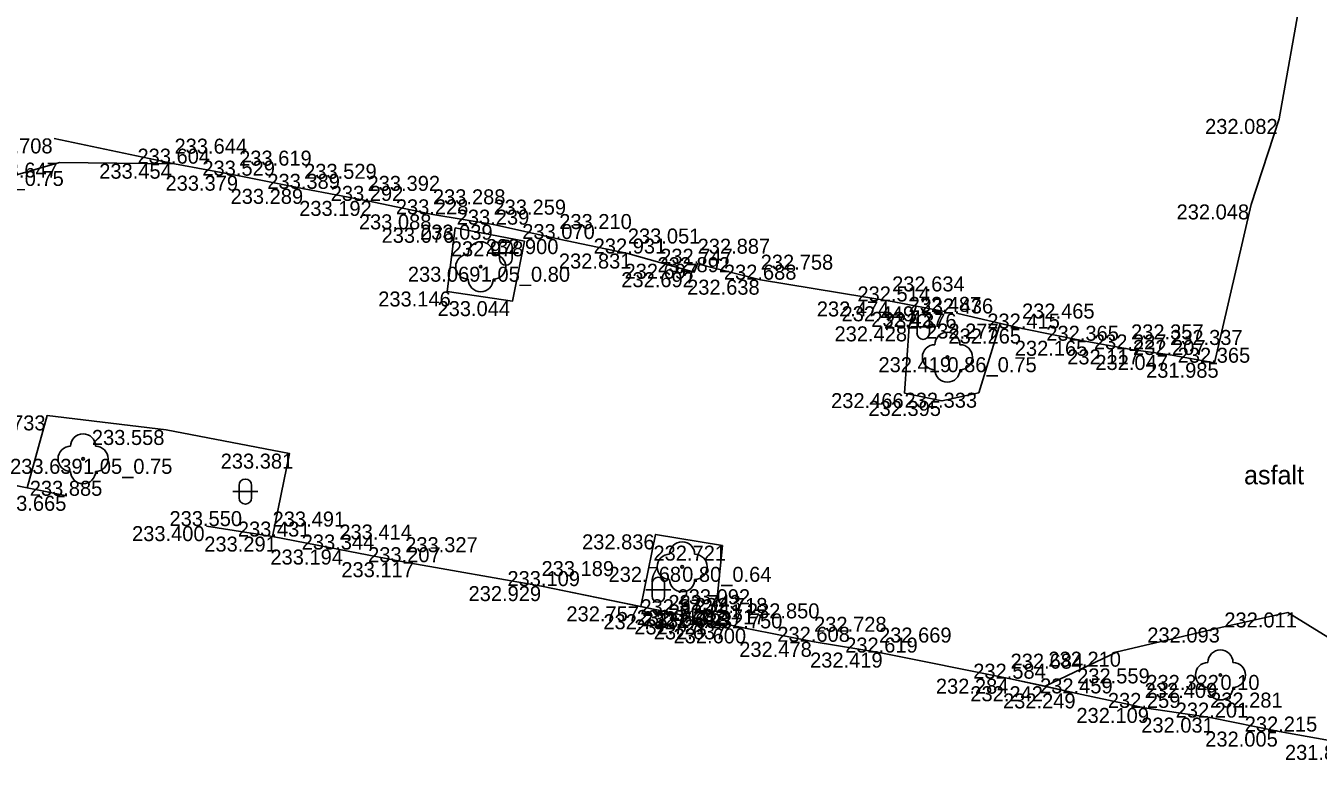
# Model space of a CAD drawing. Extents: x -599516 to -599132, y -1163668 to -1163119.
# Drawn here: x -599487.37 to -599461.53, y -1163156.4 to -1163141.72 of the extents above; entities that cross this region are included whole.
import ezdxf

# ---------------------------------------------------------------- set-up
doc = ezdxf.new("R2010")
doc.units = 0
for name, color, linetype in [('Bod-oznac1', 7, 'Continuous'), ('Bod-oznac2', 7, 'Continuous'), ('Bod-oznac3', 7, 'Continuous'), ('Bod-vyska1', 7, 'Continuous'), ('Bod-vyska2', 7, 'Continuous'), ('Bod-vyska3', 7, 'Continuous'), ('Z_cela-hrobu-dolni-linie', 7, 'Continuous'), ('Z_cela-hrobu-horni-linie', 7, 'Continuous'), ('Z_komunikace', 7, 'Continuous'), ('Z_kultury-znacky', 7, 'Continuous'), ('Z_nove-stromy-prumer-kmene', 7, 'Continuous'), ('Z_obvod-kmene-spodek-ve-vysce1_2m', 7, 'Continuous'), ('Z_popis-budov-povrchu', 7, 'Continuous'), ('Z_stromy-kere', 7, 'Continuous'), ('Z_stromy-nove-vysazene', 7, 'Continuous'), ('Z_zpevnene-plochy', 7, 'Continuous')]:
    doc.layers.add(name, color=color, linetype=linetype)

msp = doc.modelspace()

# ---------------------------------------------------------------- linework, layer by layer
at = {"layer": 'Bod-oznac1'}
for p, q in [((-599462.315, -1163143.585), (-599462.315, -1163143.585)), ((-599486.8, -1163143.974), (-599486.8, -1163143.974)), ((-599486.693, -1163144.457), (-599486.693, -1163144.457)), ((-599484.394, -1163144.479), (-599484.394, -1163144.479)), ((-599483.102, -1163144.719), (-599483.102, -1163144.719)), ((-599481.803, -1163144.982), (-599481.803, -1163144.982)), ((-599480.536, -1163145.223), (-599480.536, -1163145.223)), ((-599462.874, -1163145.293), (-599462.874, -1163145.293)), ((-599479.229, -1163145.492), (-599479.229, -1163145.492)), ((-599478.785, -1163145.761), (-599478.785, -1163145.761)), ((-599478.018, -1163145.698), (-599478.018, -1163145.698)), ((-599477.398, -1163146.031), (-599477.398, -1163146.031)), ((-599476.704, -1163145.986), (-599476.704, -1163145.986)), ((-599475.333, -1163146.275), (-599475.333, -1163146.275)), ((-599478.273, -1163146.539), (-599478.273, -1163146.539)), ((-599473.938, -1163146.479), (-599473.938, -1163146.479)), ((-599474.005, -1163146.648), (-599474.005, -1163146.648)), ((-599472.678, -1163146.798), (-599472.678, -1163146.798)), ((-599478.944, -1163147.034), (-599478.944, -1163147.034)), ((-599477.635, -1163147.226), (-599477.635, -1163147.226)), ((-599470.05, -1163147.233), (-599470.05, -1163147.233)), ((-599469.568, -1163147.33), (-599469.568, -1163147.33)), ((-599468.972, -1163147.442), (-599468.972, -1163147.442)), ((-599468.74, -1163147.474), (-599468.74, -1163147.474)), ((-599469.709, -1163147.731), (-599469.709, -1163147.731)), ((-599467.888, -1163147.675), (-599467.888, -1163147.675)), ((-599467.454, -1163147.775), (-599467.454, -1163147.775)), ((-599466.233, -1163148.019), (-599466.233, -1163148.019)), ((-599468.945, -1163148.347), (-599468.945, -1163148.347)), ((-599465.275, -1163148.192), (-599465.275, -1163148.192)), ((-599464.495, -1163148.303), (-599464.495, -1163148.303)), ((-599463.608, -1163148.458), (-599463.608, -1163148.458)), ((-599469.8, -1163149.066), (-599469.8, -1163149.066)), ((-599468.32, -1163149.057), (-599468.32, -1163149.057)), ((-599469.054, -1163149.222), (-599469.054, -1163149.222)), ((-599486.939, -1163149.511), (-599486.939, -1163149.511)), ((-599484.563, -1163149.802), (-599484.563, -1163149.802)), ((-599486.221, -1163150.379), (-599486.221, -1163150.379)), ((-599482.093, -1163150.275), (-599482.093, -1163150.275)), ((-599487.337, -1163150.957), (-599487.337, -1163150.957)), ((-599486.546, -1163151.118), (-599486.546, -1163151.118)), ((-599483.754, -1163151.724), (-599483.754, -1163151.724)), ((-599482.433, -1163151.933), (-599482.433, -1163151.933)), ((-599474.778, -1163151.889), (-599474.778, -1163151.889)), ((-599481.099, -1163152.192), (-599481.099, -1163152.192)), ((-599473.442, -1163152.114), (-599473.442, -1163152.114)), ((-599479.783, -1163152.445), (-599479.783, -1163152.445)), ((-599474.247, -1163152.538), (-599474.247, -1163152.538)), ((-599477.058, -1163152.923), (-599477.058, -1163152.923)), ((-599475.076, -1163153.328), (-599475.076, -1163153.328)), ((-599474.339, -1163153.486), (-599474.339, -1163153.486)), ((-599473.824, -1163153.589), (-599473.824, -1163153.589)), ((-599473.776, -1163153.401), (-599473.776, -1163153.401)), ((-599473.574, -1163153.425), (-599473.574, -1163153.425)), ((-599473.303, -1163153.461), (-599473.303, -1163153.461)), ((-599462.138, -1163153.45), (-599462.138, -1163153.45)), ((-599473.343, -1163153.688), (-599473.343, -1163153.688)), ((-599472.953, -1163153.768), (-599472.953, -1163153.768)), ((-599463.482, -1163153.751), (-599463.482, -1163153.751)), ((-599471.611, -1163154.037), (-599471.611, -1163154.037)), ((-599470.312, -1163154.252), (-599470.312, -1163154.252)), ((-599465.551, -1163154.234), (-599465.551, -1163154.234)), ((-599467.683, -1163154.774), (-599467.683, -1163154.774)), ((-599463.488, -1163154.699), (-599463.488, -1163154.699)), ((-599466.994, -1163154.925), (-599466.994, -1163154.925)), ((-599466.352, -1163155.068), (-599466.352, -1163155.068)), ((-599465.003, -1163155.358), (-599465.003, -1163155.358)), ((-599463.695, -1163155.552), (-599463.695, -1163155.552)), ((-599462.314, -1163155.831), (-599462.314, -1163155.831))]:
    msp.add_line(p, q, dxfattribs=at)
at = {"layer": 'Bod-oznac2'}
for p, q in [((-599484.394, -1163144.479), (-599484.394, -1163144.479)), ((-599483.102, -1163144.719), (-599483.102, -1163144.719)), ((-599481.803, -1163144.982), (-599481.803, -1163144.982)), ((-599480.536, -1163145.223), (-599480.536, -1163145.223)), ((-599479.229, -1163145.492), (-599479.229, -1163145.492)), ((-599478.018, -1163145.698), (-599478.018, -1163145.698)), ((-599476.704, -1163145.986), (-599476.704, -1163145.986)), ((-599475.333, -1163146.275), (-599475.333, -1163146.275)), ((-599473.938, -1163146.479), (-599473.938, -1163146.479)), ((-599474.005, -1163146.648), (-599474.005, -1163146.648)), ((-599472.678, -1163146.798), (-599472.678, -1163146.798)), ((-599470.05, -1163147.233), (-599470.05, -1163147.233)), ((-599468.972, -1163147.442), (-599468.972, -1163147.442)), ((-599468.74, -1163147.474), (-599468.74, -1163147.474)), ((-599467.454, -1163147.775), (-599467.454, -1163147.775)), ((-599466.233, -1163148.019), (-599466.233, -1163148.019)), ((-599465.275, -1163148.192), (-599465.275, -1163148.192)), ((-599464.495, -1163148.303), (-599464.495, -1163148.303)), ((-599463.608, -1163148.458), (-599463.608, -1163148.458)), ((-599486.546, -1163151.118), (-599486.546, -1163151.118)), ((-599483.754, -1163151.724), (-599483.754, -1163151.724)), ((-599482.433, -1163151.933), (-599482.433, -1163151.933)), ((-599481.099, -1163152.192), (-599481.099, -1163152.192)), ((-599479.783, -1163152.445), (-599479.783, -1163152.445)), ((-599477.058, -1163152.923), (-599477.058, -1163152.923)), ((-599474.339, -1163153.486), (-599474.339, -1163153.486)), ((-599473.824, -1163153.589), (-599473.824, -1163153.589)), ((-599473.776, -1163153.401), (-599473.776, -1163153.401)), ((-599473.303, -1163153.461), (-599473.303, -1163153.461)), ((-599473.343, -1163153.688), (-599473.343, -1163153.688)), ((-599472.953, -1163153.768), (-599472.953, -1163153.768)), ((-599471.611, -1163154.037), (-599471.611, -1163154.037)), ((-599470.312, -1163154.252), (-599470.312, -1163154.252)), ((-599467.683, -1163154.774), (-599467.683, -1163154.774)), ((-599466.352, -1163155.068), (-599466.352, -1163155.068)), ((-599465.003, -1163155.358), (-599465.003, -1163155.358)), ((-599463.695, -1163155.552), (-599463.695, -1163155.552)), ((-599462.314, -1163155.831), (-599462.314, -1163155.831))]:
    msp.add_line(p, q, dxfattribs=at)
at = {"layer": 'Bod-oznac3'}
for p, q in [((-599484.394, -1163144.479), (-599484.394, -1163144.479)), ((-599483.102, -1163144.719), (-599483.102, -1163144.719)), ((-599481.803, -1163144.982), (-599481.803, -1163144.982)), ((-599480.536, -1163145.223), (-599480.536, -1163145.223)), ((-599479.229, -1163145.492), (-599479.229, -1163145.492)), ((-599478.018, -1163145.698), (-599478.018, -1163145.698)), ((-599476.704, -1163145.986), (-599476.704, -1163145.986)), ((-599475.333, -1163146.275), (-599475.333, -1163146.275)), ((-599473.938, -1163146.479), (-599473.938, -1163146.479)), ((-599472.678, -1163146.798), (-599472.678, -1163146.798)), ((-599470.05, -1163147.233), (-599470.05, -1163147.233)), ((-599467.454, -1163147.775), (-599467.454, -1163147.775)), ((-599465.275, -1163148.192), (-599465.275, -1163148.192)), ((-599464.495, -1163148.303), (-599464.495, -1163148.303)), ((-599482.433, -1163151.933), (-599482.433, -1163151.933)), ((-599481.099, -1163152.192), (-599481.099, -1163152.192)), ((-599479.783, -1163152.445), (-599479.783, -1163152.445)), ((-599477.058, -1163152.923), (-599477.058, -1163152.923)), ((-599474.339, -1163153.486), (-599474.339, -1163153.486)), ((-599472.953, -1163153.768), (-599472.953, -1163153.768)), ((-599471.611, -1163154.037), (-599471.611, -1163154.037)), ((-599470.312, -1163154.252), (-599470.312, -1163154.252)), ((-599467.683, -1163154.774), (-599467.683, -1163154.774)), ((-599466.352, -1163155.068), (-599466.352, -1163155.068)), ((-599465.003, -1163155.358), (-599465.003, -1163155.358)), ((-599463.695, -1163155.552), (-599463.695, -1163155.552))]:
    msp.add_line(p, q, dxfattribs=at)
at = {"layer": 'Z_cela-hrobu-dolni-linie'}
for p, q in [((-599484.394, -1163144.479), (-599486.8, -1163143.974)), ((-599470.05, -1163147.233), (-599468.972, -1163147.442)), ((-599468.74, -1163147.474), (-599467.454, -1163147.775)), ((-599487.337, -1163150.957), (-599486.546, -1163151.118)), ((-599483.754, -1163151.724), (-599482.433, -1163151.933)), ((-599475.076, -1163153.328), (-599474.339, -1163153.486)), ((-599466.994, -1163154.925), (-599466.352, -1163155.068))]:
    msp.add_line(p, q, dxfattribs=at)
for points in [[(-599474.339, -1163153.486), (-599473.824, -1163153.589), (-599473.343, -1163153.688)], [(-599466.352, -1163155.068), (-599465.003, -1163155.358), (-599463.695, -1163155.552), (-599462.314, -1163155.831), (-599460.821, -1163156.098), (-599459.48, -1163156.355)]]:
    msp.add_lwpolyline(points, dxfattribs=at)
at = {"layer": 'Z_cela-hrobu-horni-linie'}
for points in [[(-599468.972, -1163147.442), (-599470.05, -1163147.233), (-599470.05, -1163147.233), (-599472.678, -1163146.798), (-599472.678, -1163146.798), (-599473.938, -1163146.479), (-599473.938, -1163146.479), (-599474.005, -1163146.648), (-599475.333, -1163146.275), (-599475.333, -1163146.275), (-599476.704, -1163145.986), (-599476.704, -1163145.986), (-599478.018, -1163145.698), (-599478.018, -1163145.698), (-599479.229, -1163145.492), (-599479.229, -1163145.492), (-599480.536, -1163145.223), (-599480.536, -1163145.223), (-599481.803, -1163144.982), (-599481.803, -1163144.982), (-599483.102, -1163144.719), (-599483.102, -1163144.719), (-599484.394, -1163144.479), (-599484.394, -1163144.479), (-599486.8, -1163143.974)], [(-599463.608, -1163148.458), (-599464.495, -1163148.303), (-599464.495, -1163148.303), (-599465.275, -1163148.192), (-599465.275, -1163148.192), (-599466.233, -1163148.019), (-599467.454, -1163147.775), (-599467.454, -1163147.775), (-599468.74, -1163147.474)], [(-599491.085, -1163153.178), (-599490.473, -1163150.316), (-599489.093, -1163150.603), (-599489.093, -1163150.603), (-599486.546, -1163151.118)], [(-599483.754, -1163151.724), (-599482.433, -1163151.933), (-599482.433, -1163151.933), (-599481.099, -1163152.192), (-599481.099, -1163152.192), (-599479.783, -1163152.445), (-599479.783, -1163152.445), (-599477.058, -1163152.923), (-599477.058, -1163152.923), (-599474.339, -1163153.486), (-599474.339, -1163153.486), (-599472.953, -1163153.768), (-599472.953, -1163153.768), (-599471.611, -1163154.037), (-599471.611, -1163154.037), (-599470.312, -1163154.252), (-599470.312, -1163154.252), (-599467.683, -1163154.774), (-599467.683, -1163154.774), (-599466.352, -1163155.068), (-599466.352, -1163155.068), (-599465.003, -1163155.358), (-599465.003, -1163155.358), (-599463.695, -1163155.552), (-599463.695, -1163155.552), (-599462.314, -1163155.831), (-599460.821, -1163156.098)]]:
    msp.add_lwpolyline(points, dxfattribs=at)
at = {"layer": 'Z_komunikace'}
msp.add_line((-599478.785, -1163145.761), (-599477.398, -1163146.031), dxfattribs=at)
for points in [[(-599472.553, -1163138.924), (-599471.238, -1163139.194), (-599470.403, -1163139.312), (-599470.012, -1163139.419), (-599468.61, -1163139.633), (-599465.946, -1163140.163), (-599464.031, -1163140.426), (-599464.023, -1163140.578), (-599462.536, -1163140.866), (-599461.865, -1163141.068), (-599462.315, -1163143.585), (-599462.874, -1163145.293), (-599463.608, -1163148.458)], [(-599463.608, -1163148.458), (-599464.495, -1163148.303), (-599465.275, -1163148.192), (-599466.233, -1163148.019), (-599467.454, -1163147.775), (-599467.888, -1163147.675), (-599468.32, -1163149.057), (-599469.054, -1163149.222), (-599469.8, -1163149.066), (-599469.709, -1163147.731), (-599469.568, -1163147.33), (-599470.05, -1163147.233), (-599472.678, -1163146.798), (-599473.938, -1163146.479), (-599474.005, -1163146.648), (-599475.333, -1163146.275), (-599476.704, -1163145.986), (-599478.018, -1163145.698), (-599479.229, -1163145.492), (-599480.536, -1163145.223), (-599481.803, -1163144.982), (-599483.102, -1163144.719), (-599484.394, -1163144.479), (-599486.693, -1163144.457), (-599487.663, -1163144.733)], [(-599477.398, -1163146.031), (-599477.635, -1163147.226), (-599478.944, -1163147.034), (-599478.785, -1163145.761)], [(-599489.093, -1163150.603), (-599487.337, -1163150.957), (-599486.939, -1163149.511), (-599484.563, -1163149.802), (-599482.093, -1163150.275), (-599482.433, -1163151.933), (-599481.099, -1163152.192), (-599479.783, -1163152.445), (-599477.058, -1163152.923), (-599475.076, -1163153.328), (-599474.778, -1163151.889), (-599473.442, -1163152.114), (-599473.574, -1163153.425), (-599473.303, -1163153.461), (-599473.343, -1163153.688), (-599472.953, -1163153.768), (-599471.611, -1163154.037), (-599470.312, -1163154.252), (-599467.683, -1163154.774), (-599466.994, -1163154.925), (-599465.551, -1163154.234), (-599463.482, -1163153.751), (-599462.138, -1163153.45), (-599459.568, -1163155.034)]]:
    msp.add_lwpolyline(points, dxfattribs=at)
at = {"layer": 'Z_kultury-znacky'}
for p, q in [((-599478.02, -1163146.258), (-599477.52, -1163146.258)), ((-599477.895, -1163146.133), (-599477.895, -1163146.383)), ((-599477.645, -1163146.133), (-599477.645, -1163146.383)), ((-599469.553, -1163147.617), (-599469.553, -1163147.867)), ((-599469.303, -1163147.617), (-599469.303, -1163147.867)), ((-599469.678, -1163147.742), (-599469.178, -1163147.742)), ((-599483.102, -1163150.91), (-599483.102, -1163151.16)), ((-599482.852, -1163150.91), (-599482.852, -1163151.16)), ((-599483.227, -1163151.035), (-599482.727, -1163151.035)), ((-599474.974, -1163152.995), (-599474.474, -1163152.995)), ((-599474.849, -1163152.87), (-599474.849, -1163153.12)), ((-599474.599, -1163152.87), (-599474.599, -1163153.12))]:
    msp.add_line(p, q, dxfattribs=at)
for centre, start, end in [((-599477.771, -1163146.133), 0, 180), ((-599477.771, -1163146.383), 180, 0), ((-599469.429, -1163147.617), 0, 180), ((-599469.429, -1163147.867), 180, 0), ((-599482.977, -1163150.91), 0, 180), ((-599482.977, -1163151.16), 180, 0), ((-599474.724, -1163152.87), 0, 180), ((-599474.724, -1163153.12), 180, 0)]:
    msp.add_arc(centre, 0.125, start, end, dxfattribs=at)
at = {"layer": 'Z_stromy-kere'}
for centre in [(-599478.273, -1163146.539), (-599468.945, -1163148.347), (-599486.221, -1163150.379), (-599474.247, -1163152.538)]:
    msp.add_circle(centre, 0.025, dxfattribs=at)
for centre, start, end in [((-599478.273, -1163146.289), 0, 180), ((-599478.523, -1163146.539), 90, 270), ((-599478.023, -1163146.539), 270, 90), ((-599478.273, -1163146.789), 180, 0), ((-599468.945, -1163148.097), 0, 180), ((-599469.195, -1163148.347), 90, 270), ((-599468.695, -1163148.347), 270, 90), ((-599468.945, -1163148.597), 180, 0), ((-599486.221, -1163150.129), 0, 180), ((-599486.471, -1163150.379), 90, 270), ((-599485.971, -1163150.379), 270, 90), ((-599486.221, -1163150.629), 180, 0), ((-599474.247, -1163152.288), 0, 180), ((-599474.497, -1163152.538), 90, 270), ((-599473.997, -1163152.538), 270, 90), ((-599474.247, -1163152.788), 180, 0)]:
    msp.add_arc(centre, 0.25, start, end, dxfattribs=at)
at = {"layer": 'Z_stromy-nove-vysazene'}
msp.add_circle((-599463.488, -1163154.699), 0.025, dxfattribs=at)
for centre, start, end in [((-599463.488, -1163154.449), 0, 180), ((-599463.738, -1163154.699), 90, 270), ((-599463.238, -1163154.699), 270, 90), ((-599463.488, -1163154.949), 180, 0)]:
    msp.add_arc(centre, 0.25, start, end, dxfattribs=at)
at = {"layer": 'Z_zpevnene-plochy'}
for points in [[(-599473.574, -1163153.425), (-599473.776, -1163153.401), (-599473.824, -1163153.589)], [(-599473.343, -1163153.688), (-599473.303, -1163153.461), (-599473.776, -1163153.401), (-599473.824, -1163153.589)]]:
    msp.add_lwpolyline(points, dxfattribs=at)

# ---------------------------------------------------------------- texts
at = {"layer": 'Bod-vyska1'}
for s, p in [('232.082', (-599463.795, -1163143.885)), ('233.708', (-599488.281, -1163144.274)), ('233.647', (-599488.176, -1163144.757)), ('233.454', (-599485.898, -1163144.779)), ('233.379', (-599484.574, -1163145.019)), ('233.289', (-599483.273, -1163145.282)), ('233.192', (-599481.902, -1163145.523)), ('232.048', (-599464.365, -1163145.593)), ('233.088', (-599480.709, -1163145.792)), ('233.076', (-599480.255, -1163146.061)), ('233.039', (-599479.486, -1163145.998)), ('232.978', (-599478.87, -1163146.331)), ('232.900', (-599478.17, -1163146.286)), ('232.831', (-599476.711, -1163146.575)), ('233.069', (-599479.73, -1163146.839)), ('232.697', (-599475.399, -1163146.779)), ('232.692', (-599475.464, -1163146.948)), ('232.638', (-599474.148, -1163147.098)), ('233.146', (-599480.322, -1163147.334)), ('233.044', (-599479.137, -1163147.526)), ('232.474', (-599471.556, -1163147.533)), ('232.449', (-599471.061, -1163147.63)), ('232.427', (-599470.467, -1163147.742)), ('232.376', (-599470.212, -1163147.774)), ('232.428', (-599471.202, -1163148.031)), ('232.277', (-599469.373, -1163147.975)), ('232.265', (-599468.924, -1163148.075)), ('232.165', (-599467.599, -1163148.319)), ('232.419', (-599470.323, -1163148.647)), ('232.117', (-599466.551, -1163148.492)), ('232.047', (-599465.988, -1163148.603)), ('231.985', (-599464.974, -1163148.758)), ('232.466', (-599471.27, -1163149.366)), ('232.333', (-599469.802, -1163149.357)), ('232.395', (-599470.524, -1163149.522)), ('233.733', (-599488.422, -1163149.811)), ('233.558', (-599486.045, -1163150.102)), ('233.639', (-599487.68, -1163150.679)), ('233.381', (-599483.471, -1163150.575)), ('233.665', (-599488.005, -1163151.418)), ('233.400', (-599485.243, -1163152.024)), ('233.291', (-599483.799, -1163152.233)), ('232.836', (-599476.248, -1163152.189)), ('233.194', (-599482.477, -1163152.492)), ('232.721', (-599474.821, -1163152.414)), ('233.117', (-599481.059, -1163152.745)), ('232.768', (-599475.719, -1163152.838)), ('232.929', (-599478.517, -1163153.223)), ('232.757', (-599476.561, -1163153.628)), ('232.732', (-599475.822, -1163153.786)), ('232.721', (-599475.203, -1163153.889)), ('232.713', (-599475.155, -1163153.701)), ('232.664', (-599475.044, -1163153.725)), ('232.638', (-599474.773, -1163153.761)), ('232.011', (-599463.41, -1163153.75)), ('232.637', (-599474.815, -1163153.988)), ('232.600', (-599474.419, -1163154.068)), ('232.093', (-599464.95, -1163154.051)), ('232.478', (-599473.106, -1163154.337)), ('232.419', (-599471.69, -1163154.552)), ('232.210', (-599466.927, -1163154.534)), ('232.284', (-599469.176, -1163155.074)), ('232.322', (-599464.97, -1163154.999)), ('232.242', (-599468.487, -1163155.225)), ('232.249', (-599467.834, -1163155.368)), ('232.109', (-599466.367, -1163155.658)), ('232.031', (-599465.071, -1163155.852)), ('232.005', (-599463.792, -1163156.131)), ('231.846', (-599462.199, -1163156.398))]:
    msp.add_text(s, height=0.3, dxfattribs=at).set_placement(p)
at = {"layer": 'Bod-vyska2'}
for s, p in [('233.604', (-599485.134, -1163144.479)), ('233.529', (-599483.837, -1163144.719)), ('233.389', (-599482.538, -1163144.982)), ('233.292', (-599481.271, -1163145.223)), ('233.228', (-599479.97, -1163145.492)), ('233.239', (-599478.753, -1163145.698)), ('233.070', (-599477.444, -1163145.986)), ('232.931', (-599476.016, -1163146.275)), ('232.892', (-599474.74, -1163146.648)), ('232.747', (-599474.686, -1163146.479)), ('232.688', (-599473.413, -1163146.798)), ('232.514', (-599470.744, -1163147.233)), ('232.487', (-599469.719, -1163147.442)), ('232.436', (-599469.481, -1163147.474)), ('232.415', (-599468.148, -1163147.775)), ('232.365', (-599466.968, -1163148.019)), ('232.227', (-599466.017, -1163148.192)), ('232.207', (-599465.236, -1163148.303)), ('232.365', (-599464.343, -1163148.458)), ('233.885', (-599487.287, -1163151.118)), ('233.550', (-599484.494, -1163151.724)), ('233.431', (-599483.127, -1163151.933)), ('233.344', (-599481.851, -1163152.192)), ('233.207', (-599480.524, -1163152.445)), ('233.109', (-599477.74, -1163152.923)), ('232.872', (-599475.081, -1163153.486)), ('232.743', (-599474.523, -1163153.401)), ('232.751', (-599474.514, -1163153.589)), ('232.718', (-599473.993, -1163153.461)), ('232.717', (-599474.034, -1163153.688)), ('232.750', (-599473.694, -1163153.768)), ('232.608', (-599472.345, -1163154.037)), ('232.619', (-599470.989, -1163154.252)), ('232.584', (-599468.429, -1163154.774)), ('232.459', (-599467.093, -1163155.068)), ('232.259', (-599465.738, -1163155.358)), ('232.201', (-599464.383, -1163155.552)), ('232.215', (-599463.003, -1163155.831))]:
    msp.add_text(s, height=0.3, dxfattribs=at).set_placement(p)
at = {"layer": 'Bod-vyska3'}
for s, p in [('233.644', (-599484.394, -1163144.279)), ('233.619', (-599483.102, -1163144.519)), ('233.529', (-599481.803, -1163144.782)), ('233.392', (-599480.536, -1163145.023)), ('233.288', (-599479.229, -1163145.292)), ('233.259', (-599478.018, -1163145.498)), ('233.210', (-599476.704, -1163145.786)), ('233.051', (-599475.333, -1163146.075)), ('232.887', (-599473.938, -1163146.279)), ('232.758', (-599472.678, -1163146.598)), ('232.634', (-599470.05, -1163147.033)), ('232.465', (-599467.454, -1163147.575)), ('232.357', (-599465.275, -1163147.992)), ('232.337', (-599464.495, -1163148.103)), ('233.491', (-599482.433, -1163151.733)), ('233.414', (-599481.099, -1163151.992)), ('233.327', (-599479.783, -1163152.245)), ('233.189', (-599477.058, -1163152.723)), ('233.092', (-599474.339, -1163153.286)), ('232.850', (-599472.953, -1163153.568)), ('232.728', (-599471.611, -1163153.837)), ('232.669', (-599470.312, -1163154.052)), ('232.684', (-599467.683, -1163154.574)), ('232.559', (-599466.352, -1163154.868)), ('232.409', (-599465.003, -1163155.158)), ('232.281', (-599463.695, -1163155.352))]:
    msp.add_text(s, height=0.3, dxfattribs=at).set_placement(p)
at = {"layer": 'Z_nove-stromy-prumer-kmene'}
msp.add_text('0.10', height=0.3, dxfattribs=at).set_placement((-599463.488, -1163154.999))
at = {"layer": 'Z_obvod-kmene-spodek-ve-vysce1_2m'}
for s, p in [('1.00_0.75', (-599488.392, -1163144.924)), ('1.05_0.80', (-599478.273, -1163146.839)), ('0.86_0.75', (-599468.945, -1163148.647)), ('1.05_0.75', (-599486.221, -1163150.679)), ('0.80_0.64', (-599474.247, -1163152.838))]:
    msp.add_text(s, height=0.3, dxfattribs=at).set_placement(p)
at = {"layer": 'Z_popis-budov-povrchu'}
msp.add_text('asfalt', height=0.375, dxfattribs=at).set_placement((-599463.016, -1163150.889))

doc.saveas('drawing.dxf')
